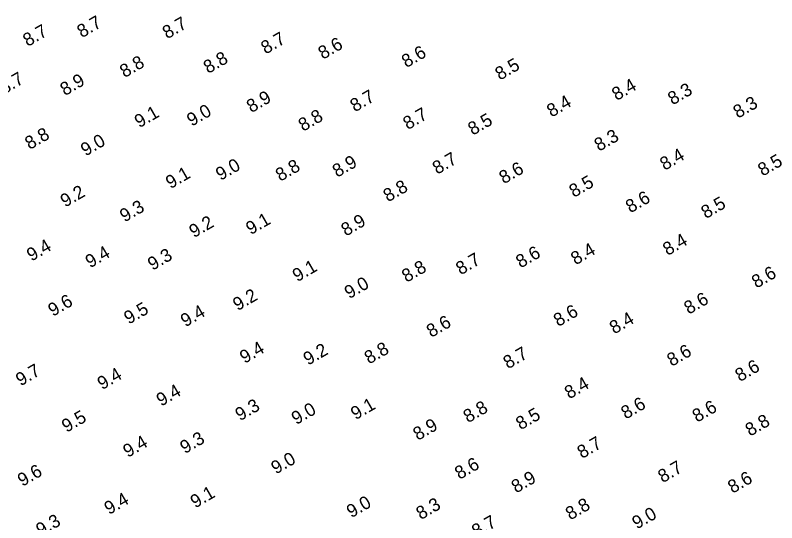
# Model space of a CAD drawing. Extents: x 3024098 to 3056816, y 418252 to 509144.
# Drawn here: x 3033321.2 to 3033611.9, y 418785.7 to 418979.5 of the extents above; entities that cross this region are included whole.
import ezdxf

# ---------------------------------------------------------------- set-up
doc = ezdxf.new("R2010")
doc.units = 0
doc.layers.add('V-TOPO-SOUN-0911', color=7, linetype='Continuous')

msp = doc.modelspace()

# ---------------------------------------------------------------- texts
at = {"layer": 'V-TOPO-SOUN-0911'}
for s, p in [('8.7', (3033346.64, 418970.68)), ('8.7', (3033379.22, 418970.26)), ('8.7', (3033325.97, 418967.34)), ('8.7', (3033416.82, 418964.45)), ('8.6', (3033438.67, 418962.45)), ('8.6', (3033470.52, 418959.27)), ('8.8', (3033362.95, 418955.46)), ('8.8', (3033394.87, 418957.03)), ('8.5', (3033506.21, 418954.48)), ('8.7', (3033316.95, 418949.16)), ('8.9', (3033340.18, 418948.57)), ('8.4', (3033550.77, 418946.7)), ('8.3', (3033572.13, 418945.03)), ('8.9', (3033411.34, 418942.07)), ('8.7', (3033450.87, 418942.37)), ('8.4', (3033525.94, 418940.37)), ('8.3', (3033597.07, 418939.94)), ('9.1', (3033368.57, 418936.31)), ('9.0', (3033388.55, 418936.89)), ('8.7', (3033471.05, 418935.58)), ('8.8', (3033431.12, 418934.95)), ('8.5', (3033495.84, 418933.45)), ('8.8', (3033326.73, 418928)), ('8.3', (3033544.05, 418927.34)), ('9.0', (3033348.04, 418925.5)), ('8.7', (3033482.3, 418918.55)), ('8.4', (3033569.11, 418920.06)), ('8.5', (3033606.51, 418917.83)), ('9.0', (3033399.58, 418916.19)), ('8.8', (3033422.4, 418915.86)), ('8.9', (3033444.11, 418917.4)), ('8.6', (3033507.73, 418914.88)), ('9.1', (3033380.48, 418913.05)), ('8.5', (3033534.46, 418909.72)), ('9.2', (3033340.28, 418905.98)), ('8.8', (3033463.5, 418907.99)), ('8.6', (3033556.02, 418903.79)), ('9.3', (3033362.95, 418900.31)), ('8.5', (3033584.85, 418901.62)), ('9.2', (3033389.42, 418894.34)), ('9.1', (3033411.09, 418895.47)), ('8.9', (3033447.43, 418894.93)), ('8.4', (3033570.23, 418887.51)), ('9.4', (3033327.42, 418885.35)), ('9.4', (3033349.82, 418882.79)), ('8.6', (3033514.13, 418882.76)), ('8.4', (3033535.12, 418883.94)), ('9.3', (3033373.61, 418881.87)), ('8.7', (3033491.23, 418880.13)), ('9.1', (3033428.87, 418877.49)), ('8.8', (3033470.59, 418877.28)), ('8.6', (3033604.15, 418875.05)), ('9.0', (3033448.69, 418871.01)), ('9.2', (3033406.12, 418866.45)), ('8.6', (3033578.3, 418865.08)), ('9.6', (3033335.58, 418864.29)), ('9.5', (3033364.54, 418861.3)), ('9.4', (3033386.17, 418860.25)), ('8.6', (3033528.5, 418860.39)), ('8.4', (3033549.86, 418857.56)), ('8.6', (3033480.01, 418856.25)), ('9.4', (3033408.75, 418846.31)), ('9.2', (3033432.99, 418845.62)), ('8.8', (3033456.29, 418846.08)), ('8.6', (3033571.8, 418845.2)), ('8.7', (3033509.3, 418844.24)), ('8.6', (3033597.82, 418839.36)), ('9.7', (3033323.25, 418837.71)), ('9.4', (3033354.38, 418836.3)), ('8.4', (3033532.7, 418832.76)), ('9.4', (3033376.92, 418829.97)), ('9.1', (3033451.12, 418824.8)), ('8.6', (3033554.28, 418825.05)), ('9.3', (3033407.01, 418824.39)), ('9.0', (3033428.48, 418822.95)), ('8.8', (3033494.05, 418823.64)), ('8.6', (3033581.48, 418823.84)), ('9.5', (3033340.79, 418819.99)), ('8.5', (3033514.12, 418820.95)), ('8.9', (3033474.89, 418816.91)), ('8.8', (3033601.69, 418818.52)), ('9.4', (3033364.19, 418810.41)), ('9.3', (3033385.95, 418811.86)), ('8.7', (3033537.55, 418809.99)), ('9.0', (3033420.71, 418804.05)), ('8.6', (3033490.8, 418802.02)), ('9.6', (3033323.94, 418799.36)), ('8.7', (3033568.36, 418800.74)), ('8.9', (3033512.42, 418796.83)), ('8.6', (3033595.03, 418796.71)), ('9.1', (3033389.9, 418791.1)), ('9.4', (3033357.01, 418788.6)), ('9.0', (3033449.51, 418787.38)), ('8.3', (3033476.04, 418786.66)), ('8.8', (3033533.09, 418786.53)), ('9.0', (3033558.5, 418783.05)), ('9.3', (3033330.96, 418780.36)), ('8.7', (3033497.3, 418779.9))]:
    msp.add_text(s, height=5, rotation=30, dxfattribs=at).set_placement(p)

doc.saveas('drawing.dxf')
